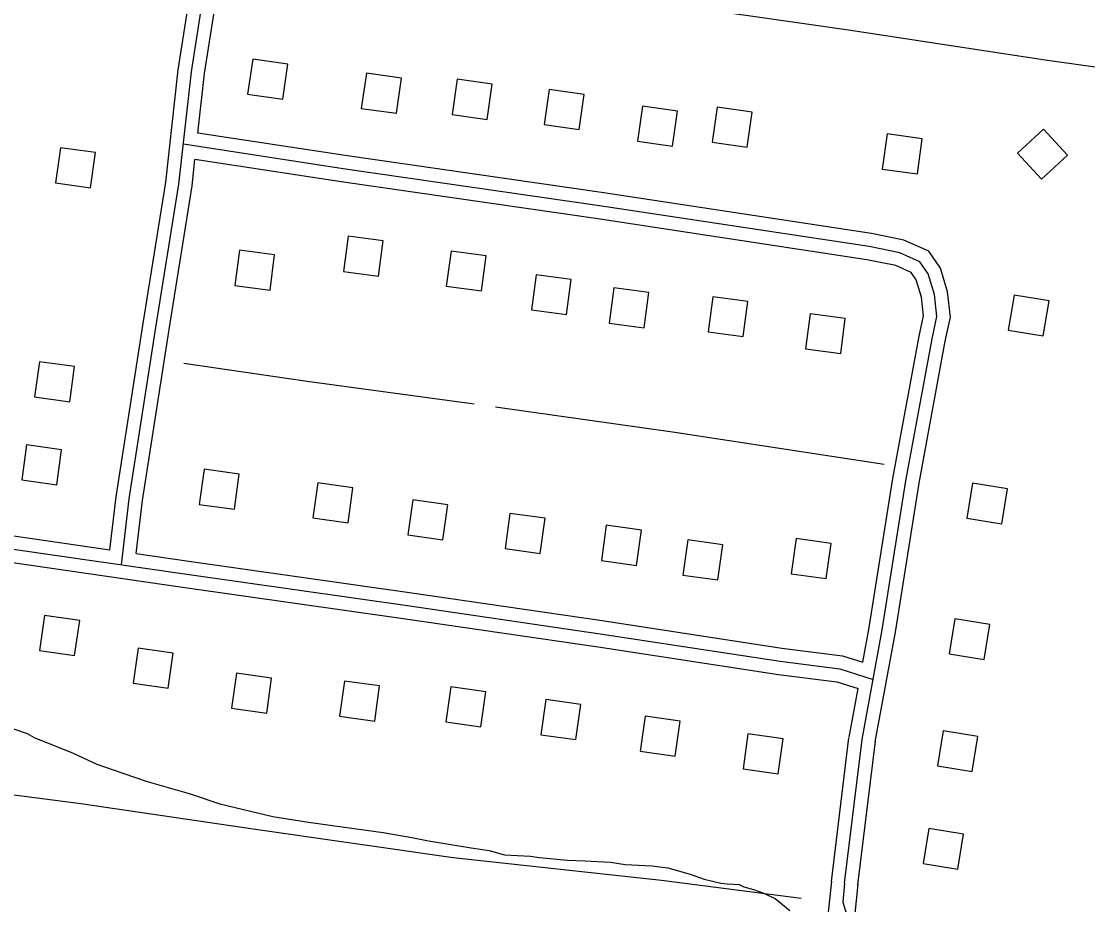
# Model space of a CAD drawing. Extents: x 3297735 to 3335592, y 670436 to 695807.
# Drawn here: x 3323819 to 3325023, y 682200 to 683197 of the extents above; entities that cross this region are included whole.
import ezdxf

# ---------------------------------------------------------------- set-up
doc = ezdxf.new("R2010")
doc.units = 0
for name, color, linetype in [('V-BLDG-OTLN', 7, 'Continuous'), ('V-ROAD-CNTR', 7, 'Continuous'), ('V-SITE-VEGE', 7, 'Continuous'), ('V-TOPO-SHOR', 7, 'Continuous')]:
    doc.layers.add(name, color=color, linetype=linetype)

msp = doc.modelspace()

# ---------------------------------------------------------------- linework, layer by layer
at = {"layer": 'V-BLDG-OTLN'}
for points in [[(3324074.4, 683114.7), (3324114, 683109), (3324119.7, 683148.6), (3324080.1, 683154.3)], [(3324202.8, 683098.7), (3324242.4, 683093.1), (3324248.1, 683132.7), (3324208.5, 683138.3)], [(3324305.4, 683091.9), (3324345, 683086.3), (3324350.7, 683125.9), (3324311.1, 683131.5)], [(3324409.3, 683080.3), (3324448.9, 683074.7), (3324454.5, 683114.3), (3324414.9, 683119.9)], [(3324514.6, 683061.6), (3324554.2, 683056), (3324559.8, 683095.6), (3324520.2, 683101.2)], [(3324599, 683060.4), (3324638.6, 683054.8), (3324644.3, 683094.4), (3324604.6, 683100)], [(3324943.8, 683048), (3324970.9, 683018.6), (3325000.3, 683045.7), (3324973.2, 683075.1)], [(3324791.2, 683030.2), (3324830.8, 683024.6), (3324836.4, 683064.2), (3324796.8, 683069.8)], [(3323897.1, 683009), (3323902.6, 683048.7), (3323862.9, 683054.2), (3323857.4, 683014.5)], [(3324227.6, 682949), (3324187.9, 682954.3), (3324182.7, 682914.6), (3324222.3, 682909.4)], [(3324104.9, 682933.2), (3324065.3, 682938.5), (3324060, 682898.8), (3324099.7, 682893.6)], [(3324343.7, 682932.2), (3324304.1, 682937.4), (3324298.8, 682897.8), (3324338.5, 682892.5)], [(3324439.8, 682905.6), (3324400.1, 682910.9), (3324394.9, 682871.2), (3324434.5, 682866)], [(3324527.6, 682890.7), (3324487.9, 682895.9), (3324482.7, 682856.3), (3324522.3, 682851)], [(3324639.4, 682880.6), (3324599.8, 682885.9), (3324594.5, 682846.2), (3324634.2, 682841)], [(3324940, 682887.8), (3324933.5, 682848.4), (3324973, 682841.9), (3324979.5, 682881.4)], [(3324749.4, 682861.5), (3324709.8, 682866.7), (3324704.5, 682827.1), (3324744.2, 682821.8)], [(3323873.5, 682767.5), (3323879, 682807.1), (3323839.4, 682812.6), (3323833.8, 682773)], [(3323858.8, 682673.6), (3323864.3, 682713.2), (3323824.7, 682718.7), (3323819.2, 682679.1)], [(3324019.8, 682651.6), (3324059.4, 682646.1), (3324064.9, 682685.7), (3324025.3, 682691.3)], [(3324148.2, 682636.3), (3324187.8, 682630.7), (3324193.3, 682670.3), (3324153.7, 682675.9)], [(3324893.2, 682675.6), (3324886.8, 682636.1), (3324926.2, 682629.7), (3324932.7, 682669.2)], [(3324255.4, 682617.1), (3324295, 682611.5), (3324300.5, 682651.1), (3324260.9, 682656.7)], [(3324365.1, 682601.8), (3324404.7, 682596.2), (3324410.3, 682635.8), (3324370.7, 682641.4)], [(3324473.9, 682588.2), (3324513.6, 682582.7), (3324519.1, 682622.3), (3324479.5, 682627.9)], [(3324565.9, 682571.7), (3324605.6, 682566.2), (3324611.1, 682605.8), (3324571.5, 682611.4)], [(3324688.2, 682573.3), (3324727.9, 682567.7), (3324733.4, 682607.3), (3324693.8, 682612.9)], [(3323884.7, 682520.6), (3323845.1, 682526.2), (3323839.4, 682486.6), (3323879, 682481)], [(3324873.1, 682522.2), (3324866.7, 682482.7), (3324906.1, 682476.3), (3324912.6, 682515.8)], [(3323990.2, 682483.7), (3323950.6, 682489.3), (3323945, 682449.7), (3323984.6, 682444.1)], [(3324101.5, 682455.3), (3324061.9, 682460.9), (3324056.3, 682421.3), (3324095.9, 682415.7)], [(3324223.5, 682446.5), (3324183.9, 682452.1), (3324178.3, 682412.5), (3324217.9, 682406.9)], [(3324343.4, 682440), (3324303.8, 682445.7), (3324298.2, 682406.1), (3324337.8, 682400.4)], [(3324450.8, 682425.5), (3324411.2, 682431.1), (3324405.5, 682391.5), (3324445.1, 682385.9)], [(3324563, 682406.9), (3324523.4, 682412.5), (3324517.8, 682372.9), (3324557.4, 682367.3)], [(3324679.1, 682386.9), (3324639.5, 682392.6), (3324633.9, 682353), (3324673.5, 682347.3)], [(3324859.8, 682395.7), (3324853.4, 682356.3), (3324892.9, 682349.8), (3324899.3, 682389.3)], [(3324843.6, 682285.5), (3324837.2, 682246), (3324876.7, 682239.6), (3324883.1, 682279.1)]]:
    msp.add_lwpolyline(points, close=True, dxfattribs=at)
at = {"layer": 'V-ROAD-CNTR'}
for points in [[(3323932, 682583.3), (3323940.7, 682657.9), (3323970.8, 682851.4), (3323996.7, 683013.2), (3324010.9, 683140.1), (3324040, 683326.7), (3324064.5, 683488.2), (3324088.3, 683600.6), (3324115.1, 683697.9), (3324160.8, 683864.7), (3324189.7, 683949.5), (3324204.5, 683971.4), (3324221.2, 683981.9), (3324244.9, 683988.4), (3324270.3, 683988.4), (3324358.4, 683975.8), (3324517.8, 683950), (3324717.4, 683921.9), (3325016.8, 683879.8), (3325016.6, 683879.5)], [(3323918.8, 682600.3), (3323925.8, 682659.9), (3323955.9, 682853.7), (3323981.9, 683015.2), (3323996, 683142.1), (3324025.2, 683328.9), (3324049.7, 683490.9), (3324056.8, 683524.3)], [(3324018.3, 683070.7), (3324025.8, 683138.1), (3324054.9, 683324.4), (3324079.2, 683485.5), (3324086.2, 683518.4)], [(3324783.2, 682383.3), (3324806, 682507.4), (3324832.7, 682675.5), (3324862.4, 682835.7), (3324868.1, 682862.9), (3324864.9, 682891.5), (3324856.8, 682918.2), (3324843.7, 682937.5), (3324815.7, 682949.8), (3324779.1, 682957.3), (3324474.1, 683003.6), (3324184.6, 683045.3), (3324018.3, 683070.7)], [(3324768.5, 682386), (3324791.2, 682510), (3324817.9, 682678.1), (3324847.6, 682838.6), (3324852.9, 682863.6), (3324850.1, 682888.5), (3324843.1, 682911.7), (3324833.7, 682925.5), (3324811.1, 682935.4), (3324776.5, 682942.6), (3324471.9, 682988.7), (3324182.4, 683030.5), (3324001.8, 683058.1)], [(3323948.5, 682596), (3323955.5, 682655.9), (3323985.6, 682849.1), (3324011.6, 683011.2), (3324014.9, 683040.9)], [(3324769.2, 682473.3), (3324776.4, 682512.5), (3324803.2, 682680.6), (3324832.9, 682841.6), (3324837.8, 682864.4), (3324835.4, 682885.4), (3324829.4, 682905.2), (3324823.7, 682913.5), (3324806.6, 682921.1), (3324773.8, 682927.8), (3324469.8, 682973.9), (3324180.2, 683015.6), (3324014.9, 683040.9)], [(3322456.9, 682773.7), (3322457, 682773.5), (3322530.1, 682763.1), (3322682.9, 682758), (3322785.8, 682758.3), (3322899.1, 682760.9), (3323010, 682762), (3323049.1, 682758), (3323075.2, 682752.7), (3323116.9, 682736.8), (3323186.1, 682708), (3323228.5, 682691.9), (3323310.6, 682671.5), (3323352, 682665.8), (3323464, 682650.5), (3323714.9, 682614.7), (3324005.7, 682572.6), (3324254.9, 682537.3), (3324472.5, 682505.4), (3324675.9, 682474.4), (3324743.2, 682465.9), (3324780.9, 682453.7)], [(3323420.2, 682671.6), (3323466, 682665.3), (3323717, 682629.6), (3323918.8, 682600.3)], [(3323415.7, 682641.9), (3323461.9, 682635.6), (3323712.7, 682599.9), (3324003.6, 682557.7), (3324252.8, 682522.5), (3324470.3, 682490.6), (3324673.8, 682459.6), (3324739.9, 682451.2), (3324763.8, 682443.5)], [(3323948.5, 682596), (3324007.9, 682587.4), (3324257.1, 682552.2), (3324474.8, 682520.3), (3324677.9, 682489.3), (3324746.4, 682480.6), (3324769.2, 682473.3)], [(3324753.7, 682388.7), (3324763.8, 682443.5)], [(3324733.7, 682225.7), (3324753.6, 682387.8)], [(3324748.6, 682223.9), (3324768.5, 682386)], [(3324763.5, 682222.1), (3324783.4, 682384.2)], [(3324733.8, 682226), (3324728.6, 682176.9)], [(3324748.6, 682223.9), (3324746.8, 682202.5), (3324752.3, 682184), (3324761.3, 682167.5), (3324770.5, 682153.9), (3324791.9, 682138.6), (3324822.4, 682122.8), (3324854.8, 682102.4), (3324998.9, 681938)], [(3324763.6, 682222.9), (3324758.2, 682171.3), (3324757, 682167.1)]]:
    msp.add_lwpolyline(points, dxfattribs=at)
at = {"layer": 'V-SITE-VEGE'}
for points in [[(3323808.7, 682398.4), (3323825.3, 682392.9), (3323833.2, 682388.2), (3323877.3, 682370.8), (3323904.1, 682358.2), (3323933.3, 682348), (3323960.9, 682338.6), (3324008.2, 682325.2), (3324042.9, 682313.4), (3324102.8, 682299.2), (3324143, 682292.9), (3324197.4, 682285.1), (3324227.3, 682281.1), (3324259.7, 682275.6), (3324278.6, 682271.7)], [(3324278.6, 682271.7), (3324326.7, 682263.8), (3324347.2, 682260.7), (3324364.5, 682256), (3324393.7, 682254.4), (3324403.9, 682252.8), (3324435.4, 682249.7), (3324455.1, 682248.9), (3324484.3, 682247.4), (3324500.9, 682245), (3324530.8, 682243.5), (3324548.9, 682241.1), (3324574.2, 682234), (3324589.9, 682228.5), (3324608.9, 682223.8), (3324616, 682223), (3324629.4, 682222.2), (3324634.9, 682219.9), (3324645.9, 682216.7), (3324656.2, 682212.8), (3324670.4, 682206.5), (3324686.9, 682193.1)]]:
    msp.add_lwpolyline(points, dxfattribs=at)
at = {"layer": 'V-TOPO-SHOR'}
for points in [[(3324073.1, 683286.8), (3324250.9, 683257.9), (3324512.8, 683222), (3324753, 683187.2), (3324975, 683153.6), (3325206.7, 683121.2), (3325251.3, 683116.2)], [(3324330.2, 682764.7), (3324141.5, 682790.2), (3324002.4, 682810.7)], [(3324793.2, 682696.4), (3324556.8, 682732.7), (3324354.2, 682761.3)], [(3324699.7, 682206.4), (3324541.9, 682226.7), (3324306.5, 682252.4), (3324080.6, 682285), (3323886, 682313.5), (3323679.3, 682340)]]:
    msp.add_lwpolyline(points, dxfattribs=at)

doc.saveas('drawing.dxf')
